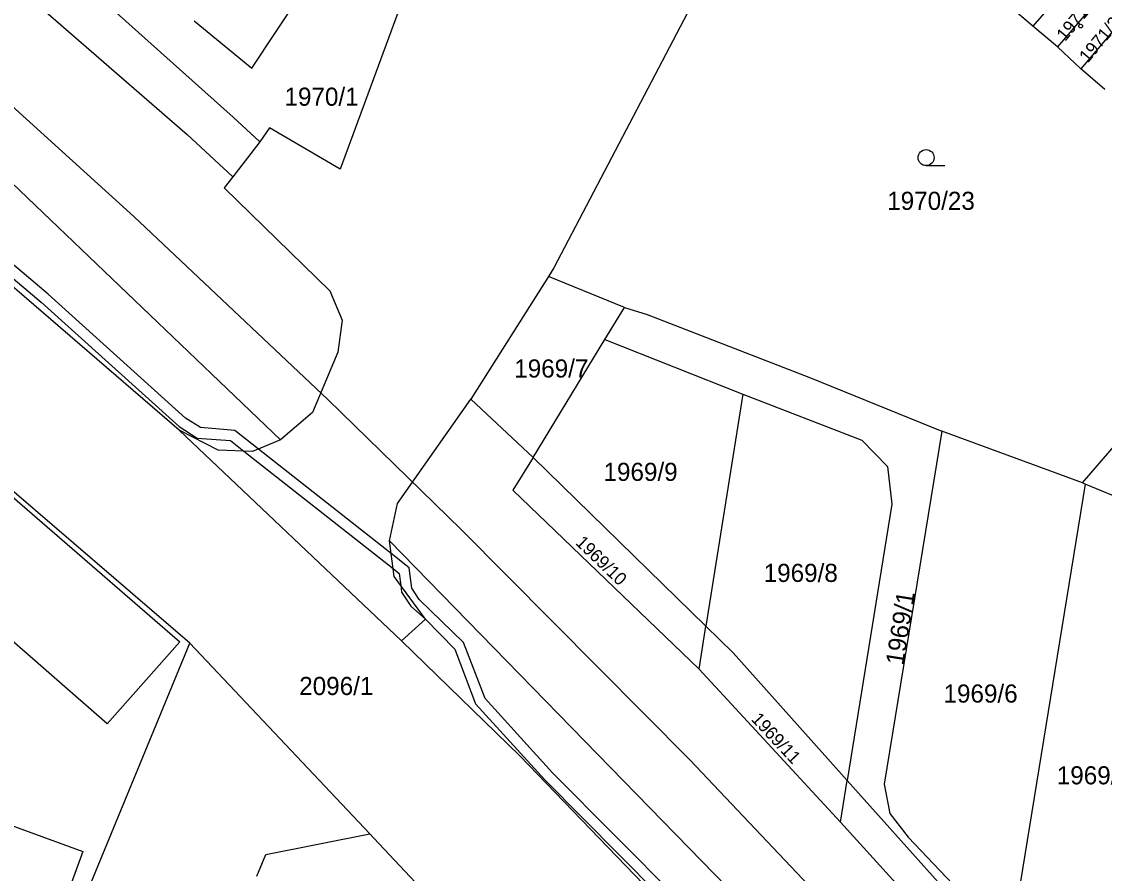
# Model space of a CAD drawing. Extents: x -756746 to -753363, y -1166406 to -1161727.
# Drawn here: x -755340.3 to -755238.8, y -1164903.4 to -1164823.5 of the extents above; entities that cross this region are included whole.
import ezdxf

# ---------------------------------------------------------------- set-up
doc = ezdxf.new("R2010")
doc.units = 0
for name, color, linetype in [('Hranice parcel', 7, 'Continuous'), ('Parcelní čísla', 7, 'Continuous'), ('Poz předměty', 7, 'Continuous'), ('Věcná břemena k části', 7, 'Continuous'), ('Značky budov', 7, 'Continuous'), ('Značky kultur', 7, 'Continuous')]:
    doc.layers.add(name, color=color, linetype=linetype)

msp = doc.modelspace()

# ---------------------------------------------------------------- linework, layer by layer
at = {"layer": 'Hranice parcel'}
for p, q in [((-755325.57, -1164861.81), (-755457.87, -1164747.83)), ((-755291.17, -1164784.9), (-755310.47, -1164837.34)), ((-755241.69, -1164819.44), (-755245.51, -1164823.93)), ((-755239.41, -1164821.39), (-755243.22, -1164825.86)), ((-755245.51, -1164823.93), (-755247.81, -1164821.99)), ((-755237.14, -1164823.35), (-755241.04, -1164827.93)), ((-755243.22, -1164825.86), (-755245.51, -1164823.93)), ((-755241.04, -1164827.93), (-755243.22, -1164825.86)), ((-755238.76, -1164829.87), (-755241.04, -1164827.93)), ((-755318, -1164834.78), (-755320.55, -1164838.06)), ((-755240.86, -1164866.75), (-755221.69, -1164844.43)), ((-755324.56, -1164881.8), (-755366.98, -1164845.37)), ((-755290.95, -1164847.4), (-755298.22, -1164858.91)), ((-755283.82, -1164850.32), (-755290.95, -1164847.4)), ((-755285.64, -1164853.31), (-755283.82, -1164850.32)), ((-755292.39, -1164864.38), (-755285.64, -1164853.31)), ((-755285.64, -1164853.31), (-755272.71, -1164858.45)), ((-755298.22, -1164858.91), (-755292.39, -1164864.38)), ((-755272.71, -1164858.45), (-755276.18, -1164880.22)), ((-755325.57, -1164861.81), (-755304.73, -1164881.59)), ((-755240.86, -1164866.75), (-755254.05, -1164861.91)), ((-755292.39, -1164864.38), (-755276.18, -1164880.22)), ((-755240.62, -1164866.88), (-755247.64, -1164910.09)), ((-755240.62, -1164866.88), (-755240.86, -1164866.75)), ((-755230.7, -1164870.97), (-755240.62, -1164866.88)), ((-755258.76, -1164868.75), (-755262.92, -1164894.69)), ((-755276.82, -1164884.24), (-755276.18, -1164880.22)), ((-755337.4, -1164912.96), (-755324.56, -1164881.8)), ((-755307.69, -1164899.7), (-755324.56, -1164881.8)), ((-755276.82, -1164884.24), (-755263.55, -1164898.59)), ((-755263.55, -1164898.59), (-755262.92, -1164894.69)), ((-755263.55, -1164898.59), (-755232.98, -1164932.34)), ((-755317.44, -1164901.64), (-755307.69, -1164899.7)), ((-755318.29, -1164903.67), (-755317.44, -1164901.64))]:
    msp.add_line(p, q, dxfattribs=at)
for points in [[(-755486.57, -1164696.51), (-755459.18, -1164719.86), (-755377.98, -1164787.94), (-755356.1, -1164806.9), (-755324.82, -1164834.07), (-755320.55, -1164838.06)], [(-755316.07, -1164862.73), (-755345.58, -1164834.53), (-755483.56, -1164717.68)], [(-755318, -1164834.78), (-755320.5, -1164832.45), (-755335, -1164819.45), (-755349.73, -1164806.57), (-755363.72, -1164794.31), (-755375.05, -1164784.49), (-755372.97, -1164781.91)], [(-755324.16, -1164823.41), (-755318.76, -1164827.84), (-755305.26, -1164807.47), (-755303.6, -1164799.82), (-755308.34, -1164795.62)], [(-755268.42, -1164804.55), (-755290.45, -1164846.6), (-755290.95, -1164847.4)], [(-755310.47, -1164837.34), (-755317.1, -1164833.44), (-755318, -1164834.78)], [(-755320.55, -1164838.06), (-755321.34, -1164839.08), (-755311.44, -1164848.76), (-755310.29, -1164851.51), (-755310.7, -1164854.49), (-755313.06, -1164860.16), (-755316.07, -1164862.73)], [(-755332.32, -1164889.38), (-755373.36, -1164853.51), (-755366.61, -1164846.05), (-755325.5, -1164881.68), (-755332.32, -1164889.38)], [(-755283.82, -1164850.32), (-755281.68, -1164850.98), (-755266.38, -1164856.9), (-755254.05, -1164861.91)], [(-755338.04, -1164910.8), (-755453.72, -1164868.43), (-755450.31, -1164859.01), (-755334.59, -1164901.34), (-755338.04, -1164910.8)], [(-755305.85, -1164872.21), (-755305.1, -1164868.69), (-755298.22, -1164858.91)], [(-755272.71, -1164858.45), (-755261.57, -1164862.77), (-755259.15, -1164865.23), (-755258.76, -1164868.75)], [(-755316.07, -1164862.73), (-755318.68, -1164863.81), (-755321.9, -1164863.7), (-755325.57, -1164861.81)], [(-755254.05, -1164861.91), (-755259.45, -1164895.02), (-755258.94, -1164897.77), (-755257.22, -1164899.99), (-755247.64, -1164910.09)], [(-755292.39, -1164864.38), (-755294.27, -1164867.45), (-755276.82, -1164884.24)], [(-755304.73, -1164881.59), (-755302.47, -1164879.55), (-755305.42, -1164875.54), (-755305.85, -1164872.21)], [(-755174.51, -1165028.57), (-755173.62, -1165021.77), (-755210, -1164975.99), (-755240.66, -1164940.74), (-755264.36, -1164914.76), (-755305.85, -1164872.21)], [(-755276.18, -1164880.22), (-755273.63, -1164882.71), (-755262.92, -1164894.69)], [(-755174.51, -1165028.57), (-755239.27, -1164950.56), (-755255.53, -1164931.93), (-755293.61, -1164892.37), (-755304.73, -1164881.59)], [(-755262.92, -1164894.69), (-755248.27, -1164911.07), (-755232.98, -1164932.34)], [(-755307.69, -1164899.7), (-755307.31, -1164900.11), (-755302.94, -1164904.75), (-755296.86, -1164911.22)]]:
    msp.add_lwpolyline(points, dxfattribs=at)
at = {"layer": 'Poz předměty'}
for p, q in [((-755329.81, -1164841.77), (-755352.92, -1164820.84)), ((-755311.62, -1164858.93), (-755329.81, -1164841.77)), ((-755299.11, -1164871.13), (-755311.62, -1164858.93)), ((-755277.7, -1164892.75), (-755299.11, -1164871.13)), ((-755259.59, -1164911.85), (-755277.7, -1164892.75))]:
    msp.add_line(p, q, dxfattribs=at)
at = {"layer": 'Věcná břemena k části'}
for points in [[(-755220.2, -1164971.82), (-755244.26, -1164943.04), (-755273.04, -1164911.62), (-755290.57, -1164893.96), (-755296.89, -1164886.98), (-755298.92, -1164881.75), (-755303.05, -1164877.7), (-755303.75, -1164876.65), (-755304, -1164874.72), (-755305.7, -1164873.38), (-755318.14, -1164863.59), (-755320.34, -1164861.86), (-755323.57, -1164861.57), (-755324.97, -1164860.68), (-755337.86, -1164849.05), (-755354.68, -1164834.83), (-755421.94, -1164776.76)], [(-755422.6, -1164777.52), (-755355.32, -1164835.61), (-755338.52, -1164849.81), (-755325.57, -1164861.48), (-755323.87, -1164862.57), (-755320.76, -1164862.8), (-755319.51, -1164863.78), (-755305.51, -1164874.81), (-755304.94, -1164875.26), (-755304.79, -1164876.4), (-755304.71, -1164877.01), (-755303.83, -1164878.34), (-755302.47, -1164879.55), (-755299.72, -1164882.37), (-755297.77, -1164887.49), (-755291.29, -1164894.64), (-755273.76, -1164912.32), (-755255.53, -1164931.93), (-755239.27, -1164950.56), (-755208.04, -1164988.18)]]:
    msp.add_lwpolyline(points, dxfattribs=at)
at = {"layer": 'Značky budov'}
msp.add_circle((-755241.04, -1164823.91), 0.175, dxfattribs=at)
at = {"layer": 'Značky kultur'}
msp.add_line((-755255.53, -1164837), (-755253.78, -1164837), dxfattribs=at)
msp.add_circle((-755255.53, -1164836.25), 0.75, dxfattribs=at)

# ---------------------------------------------------------------- texts
at = {"layer": 'Parcelní čísla'}
for s, height, rotation, p in [('1971/4', 1.2, 50, (-755242.5, -1164825.4)), ('1971/3', 1.2, 50, (-755240.37, -1164827.42)), ('1969/10', 1.2, 316, (-755288.48, -1164872.46)), ('1969/1', 1.7, 81, (-755257.66, -1164883.95)), ('1969/11', 1.2, 313, (-755272, -1164888.99))]:
    msp.add_text(s, height=height, rotation=rotation, dxfattribs=at).set_placement(p)
for s, p in [('1970/1', (-755315.69, -1164831.38)), ('1970/23', (-755259.18, -1164841.15)), ('1969/7', (-755294.15, -1164856.88)), ('1969/9', (-755285.78, -1164866.58)), ('1969/8', (-755270.76, -1164876.06)), ('2096/1', (-755314.31, -1164886.67)), ('1969/6', (-755253.9, -1164887.38)), ('1969/5', (-755243.28, -1164895.05))]:
    msp.add_text(s, height=1.7, dxfattribs=at).set_placement(p)

doc.saveas('drawing.dxf')
